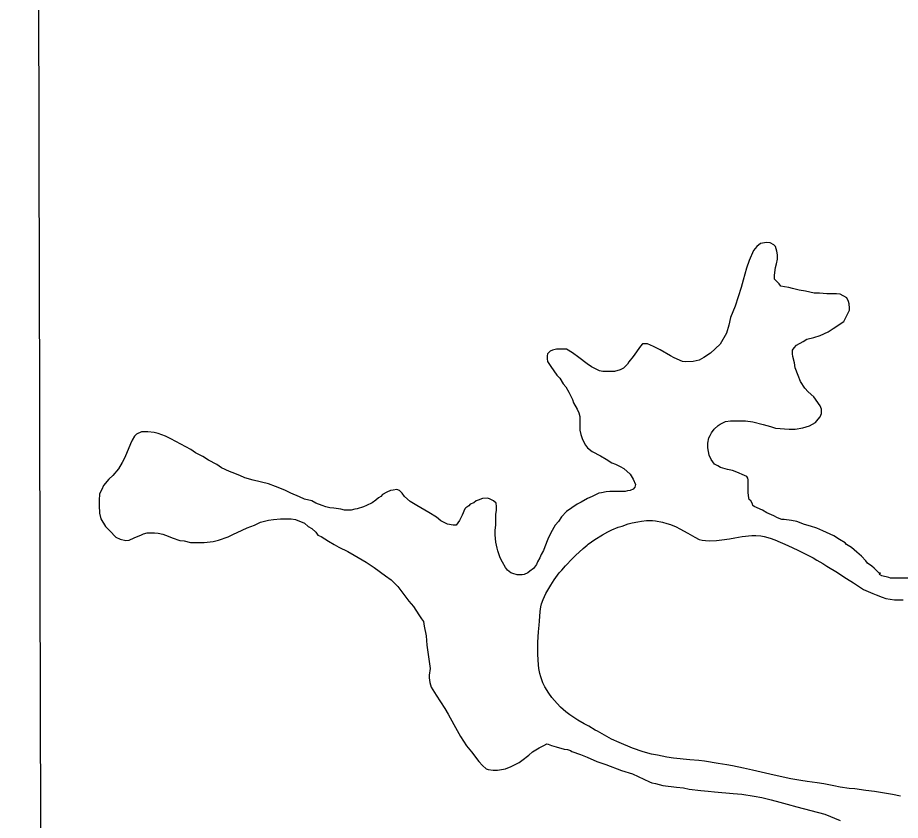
# Model space of a CAD drawing. Extents: x 3355724 to 3393621, y 594744 to 620174.
# Drawn here: x 3365072 to 3366451, y 602729 to 603981 of the extents above; entities that cross this region are included whole.
import ezdxf

# ---------------------------------------------------------------- set-up
doc = ezdxf.new("R2010")
doc.units = 0
doc.layers.add('V-GRID-MAJR', color=7, linetype='Continuous')
doc.layers.add('V-SITE-VEGE', color=7, linetype='Continuous')

msp = doc.modelspace()

# ---------------------------------------------------------------- linework, layer by layer
at = {"layer": 'V-GRID-MAJR'}
msp.add_spline([(3365114.8, 600142.3), (3365100.7, 606201.5), (3365086.6, 612262.7), (3365072.5, 618323.9), (3365072.5, 618325.9)], degree=3, dxfattribs=at)
at = {"layer": 'V-SITE-VEGE'}
for p, q in [((3366232.1, 603628.7), (3366226.4, 603624.1)), ((3366241.9, 603630.4), (3366232.1, 603628.7)), ((3366247.6, 603629.8), (3366241.9, 603630.4)), ((3366253.3, 603626.4), (3366247.6, 603629.8)), ((3366221.2, 603617.8), (3366214.4, 603602.3)), ((3366226.4, 603624.1), (3366221.2, 603617.8)), ((3366255.6, 603624.1), (3366253.3, 603626.4)), ((3366257.9, 603616.6), (3366255.6, 603624.1)), ((3366259, 603610.9), (3366257.9, 603616.6)), ((3366214.4, 603602.3), (3366210.3, 603590.3)), ((3366257.3, 603597.2), (3366259, 603604)), ((3366259, 603604), (3366259, 603610.9)), ((3366210.3, 603590.3), (3366205.2, 603571.4)), ((3366254.4, 603579.4), (3366255.6, 603591.4)), ((3366255.6, 603591.4), (3366257.3, 603597.2)), ((3366254.4, 603573.1), (3366254.4, 603579.4)), ((3366261.3, 603565.7), (3366254.4, 603573.1)), ((3366202.3, 603560), (3366192.6, 603530.8)), ((3366205.2, 603571.4), (3366202.3, 603560)), ((3366264.2, 603562.2), (3366261.3, 603565.7)), ((3366269.9, 603561.1), (3366264.2, 603562.2)), ((3366276.7, 603559.9), (3366269.9, 603561.1)), ((3366282.5, 603558.2), (3366276.7, 603559.9)), ((3366292.8, 603555.9), (3366282.5, 603558.2)), ((3366302.5, 603554.2), (3366292.8, 603555.9)), ((3366316.2, 603551.3), (3366302.5, 603554.2)), ((3366324.3, 603551.3), (3366316.2, 603551.3)), ((3366335.7, 603550.2), (3366324.3, 603551.3)), ((3366351.2, 603550.2), (3366335.7, 603550.2)), ((3366356.9, 603549.6), (3366351.2, 603550.2)), ((3366367.2, 603543.9), (3366356.9, 603549.6)), ((3366192.6, 603530.8), (3366185.7, 603513)), ((3366369.5, 603538.1), (3366367.2, 603543.9)), ((3366370.6, 603534.7), (3366369.5, 603538.1)), ((3366371.2, 603527.8), (3366370.6, 603534.7)), ((3366362.6, 603507.2), (3366371.2, 603524.4)), ((3366371.2, 603524.4), (3366371.2, 603527.8)), ((3366185.7, 603513), (3366182.8, 603501)), ((3366346, 603495.8), (3366362.6, 603507.2)), ((3366182.8, 603501), (3366179.4, 603489)), ((3366325.4, 603484.9), (3366338, 603490.6)), ((3366338, 603490.6), (3366346, 603495.8)), ((3366179.4, 603489), (3366169.1, 603471.8)), ((3366288.7, 603470), (3366299, 603475.8)), ((3366299, 603475.8), (3366304.8, 603479.2)), ((3366304.8, 603479.2), (3366315.6, 603482.1)), ((3366315.6, 603482.1), (3366325.4, 603484.9)), ((3365907.4, 603462.2), (3365904, 603460.5)), ((3365913.7, 603463.9), (3365907.4, 603462.2)), ((3365929.2, 603463.9), (3365913.7, 603463.9)), ((3365938.9, 603458.2), (3365929.2, 603463.9)), ((3366044.8, 603468.4), (3366033.4, 603452.4)), ((3366048.3, 603471.9), (3366044.8, 603468.4)), ((3366055.7, 603471.9), (3366048.3, 603471.9)), ((3366065.4, 603467.9), (3366055.7, 603471.9)), ((3366075.7, 603462.7), (3366065.4, 603467.9)), ((3366091.8, 603453.5), (3366075.7, 603462.7)), ((3366169.1, 603471.8), (3366154.2, 603457.5)), ((3366282.4, 603462), (3366284.7, 603466)), ((3366282.4, 603456.3), (3366282.4, 603462)), ((3366284.7, 603466), (3366288.7, 603470)), ((3365900, 603456.5), (3365899.4, 603453.6)), ((3365899.4, 603453.6), (3365899.4, 603448.5)), ((3365899.4, 603448.5), (3365900, 603444.5)), ((3365904, 603460.5), (3365900, 603456.5)), ((3365948.6, 603450.8), (3365938.9, 603458.2)), ((3365961.8, 603441), (3365948.6, 603450.8)), ((3366033.4, 603452.4), (3366026.5, 603443.8)), ((3366097.5, 603450.1), (3366091.8, 603453.5)), ((3366110.7, 603444.4), (3366097.5, 603450.1)), ((3366143.9, 603450.7), (3366136.4, 603446.7)), ((3366154.2, 603457.5), (3366143.9, 603450.7)), ((3366283, 603452.3), (3366282.4, 603456.3)), ((3366285.3, 603442.6), (3366283, 603452.3)), ((3365900, 603444.5), (3365905.1, 603436.5)), ((3365905.1, 603436.5), (3365914.3, 603423.3)), ((3365968.7, 603436.4), (3365961.8, 603441)), ((3365980.7, 603430.1), (3365968.7, 603436.4)), ((3366024.8, 603440.4), (3366018.5, 603434.1)), ((3366026.5, 603443.8), (3366024.8, 603440.4)), ((3366115.2, 603443.8), (3366110.7, 603444.4)), ((3366127.3, 603444.4), (3366115.2, 603443.8)), ((3366136.4, 603446.7), (3366127.3, 603444.4)), ((3366286.4, 603434.6), (3366285.3, 603442.6)), ((3366291, 603422.5), (3366286.4, 603434.6)), ((3365914.3, 603423.3), (3365918.8, 603418.7)), ((3365986.4, 603429), (3365980.7, 603430.1)), ((3366004.2, 603429), (3365986.4, 603429)), ((3366013.3, 603431.3), (3366004.2, 603429)), ((3366018.5, 603434.1), (3366013.3, 603431.3)), ((3366295, 603413.4), (3366291, 603422.5)), ((3365918.8, 603418.7), (3365924, 603409.5)), ((3365924, 603409.5), (3365928.6, 603405)), ((3366301.3, 603403.1), (3366295, 603413.4)), ((3365928.6, 603405), (3365933.1, 603396.9)), ((3365933.1, 603396.9), (3365938.9, 603385.5)), ((3366307, 603397.3), (3366301.3, 603403.1)), ((3366315.6, 603389.3), (3366307, 603397.3)), ((3365938.9, 603385.5), (3365940.6, 603379.8)), ((3365940.6, 603379.8), (3365946.3, 603370)), ((3366325.3, 603375.6), (3366315.6, 603389.3)), ((3365946.3, 603370), (3365948.6, 603364.3)), ((3366327.6, 603370.4), (3366325.3, 603375.6)), ((3366327.6, 603363.5), (3366327.6, 603370.4)), ((3365948.6, 603364.3), (3365950.3, 603358.6)), ((3365950.3, 603358.6), (3365950.3, 603337.4)), ((3366177.6, 603351), (3366185.6, 603352.2)), ((3366185.6, 603352.2), (3366209.1, 603352.1)), ((3366209.1, 603352.1), (3366220.5, 603350.4)), ((3366318.4, 603349.2), (3366322.4, 603354.4)), ((3366322.4, 603354.4), (3366325.3, 603358.4)), ((3366325.3, 603358.4), (3366327.6, 603363.5)), ((3366155.8, 603333.3), (3366159.8, 603339)), ((3366159.8, 603339), (3366166.1, 603344.7)), ((3366166.1, 603344.7), (3366169.6, 603347)), ((3366169.6, 603347), (3366177.6, 603351)), ((3366220.5, 603350.4), (3366236.6, 603346.4)), ((3366236.6, 603346.4), (3366248, 603343)), ((3366248, 603343), (3366256, 603340.7)), ((3366256, 603340.7), (3366277.2, 603338.9)), ((3366277.2, 603338.9), (3366286.4, 603338.9)), ((3366286.4, 603338.9), (3366298.4, 603341.2)), ((3366298.4, 603341.2), (3366308.7, 603344.1)), ((3366308.7, 603344.1), (3366318.4, 603349.2)), ((3365254.7, 603328), (3365251.2, 603321.7)), ((3365258.1, 603331.4), (3365254.7, 603328)), ((3365266.1, 603334.9), (3365258.1, 603331.4)), ((3365275.9, 603334.9), (3365266.1, 603334.9)), ((3365285.6, 603333.7), (3365275.9, 603334.9)), ((3365291.9, 603332), (3365285.6, 603333.7)), ((3365303.3, 603328), (3365291.9, 603332)), ((3365311.4, 603324), (3365303.3, 603328)), ((3365342.8, 603307.3), (3365311.4, 603324)), ((3365950.3, 603337.4), (3365952, 603330.5)), ((3365952, 603330.5), (3365954.3, 603323.1)), ((3366150.1, 603317.3), (3366151.8, 603325.3)), ((3366151.8, 603325.3), (3366153.5, 603329.3)), ((3366153.5, 603329.3), (3366155.8, 603333.3)), ((3365248.9, 603316), (3365239.8, 603294.8)), ((3365251.2, 603321.7), (3365248.9, 603316)), ((3365954.3, 603323.1), (3365958.9, 603313.9)), ((3365958.9, 603313.9), (3365962.3, 603309.9)), ((3366150.1, 603309.8), (3366150.1, 603317.3)), ((3365350.3, 603302.2), (3365342.8, 603307.3)), ((3365361.7, 603296.5), (3365350.3, 603302.2)), ((3365370.3, 603290.7), (3365361.7, 603296.5)), ((3365962.3, 603309.9), (3365969.7, 603304.2)), ((3365969.7, 603304.2), (3365982.3, 603297.3)), ((3365982.3, 603297.3), (3365991.5, 603292.1)), ((3366152.4, 603298.4), (3366150.1, 603309.8)), ((3366155.2, 603291.5), (3366152.4, 603298.4)), ((3365235.8, 603286.8), (3365230, 603277.1)), ((3365239.8, 603294.8), (3365235.8, 603286.8)), ((3365383.5, 603283.9), (3365370.3, 603290.7)), ((3365390.9, 603278.7), (3365383.5, 603283.9)), ((3365991.5, 603292.1), (3366000.1, 603286.4)), ((3366000.1, 603286.4), (3366005.8, 603284.1)), ((3366005.8, 603284.1), (3366013.2, 603280.7)), ((3366160.4, 603284.6), (3366155.2, 603291.5)), ((3366165.5, 603281.7), (3366160.4, 603284.6)), ((3365230, 603277.1), (3365220.9, 603266.8)), ((3365403.5, 603273), (3365390.9, 603278.7)), ((3365407.5, 603271.2), (3365403.5, 603273)), ((3365419.5, 603266.7), (3365407.5, 603271.2)), ((3366013.2, 603280.7), (3366019, 603277.8)), ((3366019, 603277.8), (3366028.7, 603268.6)), ((3366170.1, 603278.9), (3366165.5, 603281.7)), ((3366181, 603276), (3366170.1, 603278.9)), ((3366188.4, 603274.3), (3366181, 603276)), ((3366195.3, 603272), (3366188.4, 603274.3)), ((3366207.3, 603266.8), (3366195.3, 603272)), ((3365215.1, 603261), (3365206.5, 603251.3)), ((3365220.9, 603266.8), (3365215.1, 603261)), ((3365427, 603263.2), (3365419.5, 603266.7)), ((3365440.1, 603259.2), (3365427, 603263.2)), ((3365464.2, 603253.5), (3365440.1, 603259.2)), ((3366028.7, 603268.6), (3366033.3, 603261.2)), ((3366033.3, 603261.2), (3366037.3, 603252.6)), ((3366210.8, 603265.1), (3366207.3, 603266.8)), ((3366212.5, 603262.3), (3366210.8, 603265.1)), ((3366213, 603260), (3366212.5, 603262.3)), ((3366213, 603239.4), (3366213, 603260)), ((3365203.7, 603245), (3365200.2, 603238.1)), ((3365206.5, 603251.3), (3365203.7, 603245)), ((3365475.1, 603249.5), (3365464.2, 603253.5)), ((3365489.4, 603243.7), (3365475.1, 603249.5)), ((3365499.1, 603239.1), (3365489.4, 603243.7)), ((3365654.8, 603243.1), (3365649.1, 603240.8)), ((3365658.8, 603243.6), (3365654.8, 603243.1)), ((3365664.6, 603244.8), (3365658.8, 603243.6)), ((3365668.6, 603243.1), (3365664.6, 603244.8)), ((3365673.1, 603239.1), (3365668.6, 603243.1)), ((3365997.2, 603241.8), (3365991.5, 603241.2)), ((3366021.2, 603241.7), (3365997.2, 603241.8)), ((3366024.7, 603242.9), (3366021.2, 603241.7)), ((3366028.7, 603243.5), (3366024.7, 603242.9)), ((3366033.3, 603245.2), (3366028.7, 603243.5)), ((3366036.1, 603248.6), (3366033.3, 603245.2)), ((3366037.3, 603252.6), (3366036.1, 603248.6)), ((3365200.2, 603238.1), (3365199.7, 603227.8)), ((3365199.7, 603227.8), (3365199.7, 603219.8)), ((3365512.8, 603233.4), (3365499.1, 603239.1)), ((3365520.3, 603230), (3365512.8, 603233.4)), ((3365531.7, 603227.1), (3365520.3, 603230)), ((3365631.9, 603228.2), (3365626.2, 603224.2)), ((3365635.9, 603231.6), (3365631.9, 603228.2)), ((3365639.4, 603233.9), (3365635.9, 603231.6)), ((3365642.2, 603236.8), (3365639.4, 603233.9)), ((3365649.1, 603240.8), (3365642.2, 603236.8)), ((3365676.6, 603233.9), (3365673.1, 603239.1)), ((3365685.2, 603225.9), (3365676.6, 603233.9)), ((3365791.7, 603228.1), (3365788.2, 603227)), ((3365798.5, 603231), (3365791.7, 603228.1)), ((3365806.5, 603231.5), (3365798.5, 603231)), ((3365810.5, 603229.8), (3365806.5, 603231.5)), ((3365815.7, 603227), (3365810.5, 603229.8)), ((3365962.3, 603230.9), (3365952.5, 603225.2)), ((3365969.7, 603233.8), (3365962.3, 603230.9)), ((3365980, 603238.9), (3365969.7, 603233.8)), ((3365984, 603239.5), (3365980, 603238.9)), ((3365991.5, 603241.2), (3365984, 603239.5)), ((3366214.2, 603231.9), (3366213, 603239.4)), ((3366214.7, 603229.1), (3366214.2, 603231.9)), ((3366217, 603227.3), (3366214.7, 603229.1)), ((3365199.7, 603219.8), (3365200.2, 603207.8)), ((3365538, 603223.7), (3365531.7, 603227.1)), ((3365547.8, 603219.6), (3365538, 603223.7)), ((3365553.5, 603217.9), (3365547.8, 603219.6)), ((3365559.8, 603216.2), (3365553.5, 603217.9)), ((3365566.1, 603215.6), (3365559.8, 603216.2)), ((3365577, 603213.9), (3365566.1, 603215.6)), ((3365582.7, 603212.8), (3365577, 603213.9)), ((3365598.7, 603213.9), (3365593, 603212.8)), ((3365602.7, 603214.5), (3365598.7, 603213.9)), ((3365612.4, 603217.9), (3365602.7, 603214.5)), ((3365617, 603219.6), (3365612.4, 603217.9)), ((3365626.2, 603224.2), (3365617, 603219.6)), ((3365696, 603219.6), (3365685.2, 603225.9)), ((3365714.4, 603208.7), (3365696, 603219.6)), ((3365770.5, 603214.4), (3365766.5, 603204.7)), ((3365772.2, 603216.1), (3365770.5, 603214.4)), ((3365776.8, 603219.5), (3365772.2, 603216.1)), ((3365779.1, 603221.8), (3365776.8, 603219.5)), ((3365784.8, 603224.1), (3365779.1, 603221.8)), ((3365788.2, 603227), (3365784.8, 603224.1)), ((3365819.7, 603223.5), (3365815.7, 603227)), ((3365820.3, 603218.4), (3365819.7, 603223.5)), ((3365820.3, 603212.6), (3365820.3, 603218.4)), ((3365946.2, 603221.7), (3365929.6, 603210.3)), ((3365952.5, 603225.2), (3365946.2, 603221.7)), ((3366219.9, 603222.2), (3366217, 603227.3)), ((3366220.5, 603219.9), (3366219.9, 603222.2)), ((3366222.2, 603218.2), (3366220.5, 603219.9)), ((3366235.4, 603212.4), (3366222.2, 603218.2)), ((3365200.2, 603207.8), (3365202.5, 603199.2)), ((3365593, 603212.8), (3365582.7, 603212.8)), ((3365726.4, 603201.8), (3365714.4, 603208.7)), ((3365733.2, 603196.1), (3365726.4, 603201.8)), ((3365766.5, 603204.7), (3365762.4, 603196.6)), ((3365819.1, 603205.8), (3365820.3, 603212.6)), ((3365819.1, 603189.2), (3365819.1, 603205.8)), ((3365921.6, 603202.3), (3365917, 603194.8)), ((3365929.6, 603210.3), (3365921.6, 603202.3)), ((3366242.2, 603208.4), (3366235.4, 603212.4)), ((3366253.1, 603203.8), (3366242.2, 603208.4)), ((3366258.8, 603200.4), (3366253.1, 603203.8)), ((3366265.7, 603198.1), (3366258.8, 603200.4)), ((3365202.5, 603199.2), (3365209.9, 603187.2)), ((3365209.9, 603187.2), (3365216.2, 603180.3)), ((3365430.9, 603184.8), (3365442.4, 603189.4)), ((3365442.4, 603189.4), (3365451.6, 603193.9)), ((3365451.6, 603193.9), (3365464.2, 603196.8)), ((3365464.2, 603196.8), (3365472.2, 603197.9)), ((3365472.2, 603197.9), (3365483, 603199.1)), ((3365483, 603199.1), (3365499.7, 603199.1)), ((3365499.7, 603199.1), (3365506.5, 603197.9)), ((3365506.5, 603197.9), (3365520.3, 603192.2)), ((3365520.3, 603192.2), (3365526, 603187)), ((3365526, 603187), (3365531.7, 603184.2)), ((3365743.5, 603190.9), (3365733.2, 603196.1)), ((3365752.7, 603189.2), (3365743.5, 603190.9)), ((3365757.3, 603189.2), (3365752.7, 603189.2)), ((3365762.4, 603196.6), (3365757.3, 603189.2)), ((3365818, 603181.2), (3365819.1, 603189.2)), ((3365911.9, 603189.1), (3365905, 603177.1)), ((3365917, 603194.8), (3365911.9, 603189.1)), ((3366269.1, 603198.1), (3366265.7, 603198.1)), ((3366280.6, 603196.4), (3366269.1, 603198.1)), ((3366289.2, 603194.7), (3366280.6, 603196.4)), ((3366301.2, 603190.1), (3366289.2, 603194.7)), ((3366310.3, 603187.8), (3366301.2, 603190.1)), ((3366320.1, 603184.3), (3366310.3, 603187.8)), ((3365216.2, 603180.3), (3365226, 603170.6)), ((3365258, 603171.1), (3365264.9, 603173.4)), ((3365264.9, 603173.4), (3365268.9, 603175.7)), ((3365268.9, 603175.7), (3365274.6, 603177.4)), ((3365274.6, 603177.4), (3365286.1, 603177.4)), ((3365286.1, 603177.4), (3365291.8, 603176.8)), ((3365291.8, 603176.8), (3365299.3, 603175.1)), ((3365299.3, 603175.1), (3365303.3, 603173.4)), ((3365303.3, 603173.4), (3365310.1, 603171.1)), ((3365401.2, 603171.1), (3365408.6, 603174.5)), ((3365408.6, 603174.5), (3365422.9, 603181.3)), ((3365422.9, 603181.3), (3365430.9, 603184.8)), ((3365531.7, 603184.2), (3365538, 603178.4)), ((3365538, 603178.4), (3365541.4, 603173.8)), ((3365541.4, 603173.8), (3365546.6, 603171.6)), ((3365818, 603174.3), (3365818, 603181.2)), ((3365819.1, 603162.8), (3365818, 603174.3)), ((3365905, 603177.1), (3365900.4, 603167.4)), ((3366329.8, 603180.3), (3366320.1, 603184.3)), ((3366347, 603172.3), (3366329.8, 603180.3)), ((3366355.6, 603166.6), (3366347, 603172.3)), ((3365226, 603170.6), (3365232.8, 603167.1)), ((3365232.8, 603167.1), (3365241.4, 603165.4)), ((3365241.4, 603165.4), (3365246.6, 603166)), ((3365246.6, 603166), (3365254.6, 603169.4)), ((3365254.6, 603169.4), (3365258, 603171.1)), ((3365310.1, 603171.1), (3365313.6, 603169.4)), ((3365313.6, 603169.4), (3365325.6, 603165.4)), ((3365325.6, 603165.4), (3365332.5, 603164.8)), ((3365332.5, 603164.8), (3365342.2, 603161.9)), ((3365342.2, 603161.9), (3365363.9, 603161.9)), ((3365363.9, 603161.9), (3365377.7, 603163.6)), ((3365377.7, 603163.6), (3365386.3, 603165.9)), ((3365386.3, 603165.9), (3365401.2, 603171.1)), ((3365546.6, 603171.6), (3365558, 603164.1)), ((3365558, 603164.1), (3365566.6, 603159)), ((3365566.6, 603159), (3365574.1, 603154.9)), ((3365821.4, 603153.1), (3365819.1, 603162.8)), ((3365900.4, 603167.4), (3365895.8, 603155.4)), ((3366364.7, 603161.4), (3366355.6, 603166.6)), ((3366366.4, 603159.1), (3366364.7, 603161.4)), ((3366374.4, 603154.5), (3366366.4, 603159.1)), ((3365574.1, 603154.9), (3365587.8, 603148.1)), ((3365587.8, 603148.1), (3365598.1, 603142.3)), ((3365822, 603149.1), (3365821.4, 603153.1)), ((3365826, 603138.2), (3365822, 603149.1)), ((3365893.5, 603149.6), (3365890.1, 603143.3)), ((3365895.8, 603155.4), (3365893.5, 603149.6)), ((3366382.5, 603147.1), (3366374.4, 603154.5)), ((3366389.9, 603140.8), (3366382.5, 603147.1)), ((3365598.1, 603142.3), (3365616.4, 603131.4)), ((3365616.4, 603131.4), (3365629, 603122.9)), ((3365829.4, 603131.3), (3365826, 603138.2)), ((3365834, 603123.3), (3365829.4, 603131.3)), ((3365884.4, 603131.9), (3365882.6, 603127.9)), ((3365887.8, 603138.2), (3365884.4, 603131.9)), ((3365890.1, 603143.3), (3365887.8, 603138.2)), ((3366396.8, 603133.4), (3366389.9, 603140.8)), ((3366399.6, 603129.9), (3366396.8, 603133.4)), ((3365629, 603122.9), (3365646.7, 603110.2)), ((3365837.4, 603118.7), (3365834, 603123.3)), ((3365842.6, 603114.7), (3365837.4, 603118.7)), ((3365872.3, 603117.6), (3365868.9, 603114.7)), ((3365878.1, 603121.6), (3365872.3, 603117.6)), ((3365882.6, 603127.9), (3365878.1, 603121.6)), ((3366405.9, 603125.3), (3366399.6, 603129.9)), ((3366409.9, 603121.9), (3366405.9, 603125.3)), ((3366417.4, 603114.4), (3366409.9, 603121.9)), ((3365646.7, 603110.2), (3365655.9, 603103.9)), ((3365655.9, 603103.9), (3365666.2, 603093.6)), ((3365845.4, 603113.6), (3365842.6, 603114.7)), ((3365852.3, 603111.9), (3365845.4, 603113.6)), ((3365860.3, 603111.9), (3365852.3, 603111.9)), ((3365863.2, 603112.4), (3365860.3, 603111.9)), ((3365868.9, 603114.7), (3365863.2, 603112.4)), ((3366419.7, 603114.4), (3366417.4, 603114.4)), ((3366417.9, 603112.2), (3366419.7, 603114.4)), ((3366421.9, 603109.9), (3366417.9, 603112.2)), ((3366432.8, 603107.6), (3366421.9, 603109.9)), ((3366435.1, 603106.4), (3366432.8, 603107.6)), ((3366463.2, 603106.4), (3366435.1, 603106.4)), ((3365666.2, 603093.6), (3365683.4, 603070.7)), ((3365683.4, 603070.7), (3365690.8, 603062.1)), ((3365690.8, 603062.1), (3365698.8, 603049)), ((3365698.8, 603049), (3365702.8, 603043.2)), ((3365702.8, 603043.2), (3365706.3, 603038.7)), ((3365706.3, 603038.7), (3365707.4, 603031.8)), ((3365707.4, 603031.8), (3365710.3, 603016.3)), ((3365710.3, 603016.3), (3365711.4, 603002)), ((3365711.4, 603002), (3365716.5, 602965.4)), ((3365716.5, 602965.4), (3365714.8, 602955.1)), ((3365714.8, 602955.1), (3365714.8, 602951.1)), ((3365714.8, 602951.1), (3365715.9, 602943.6)), ((3365715.9, 602943.6), (3365718.2, 602936.2)), ((3365718.2, 602936.2), (3365725.7, 602924.1)), ((3365725.7, 602924.1), (3365739.4, 602902.9)), ((3365739.4, 602902.9), (3365744.5, 602894.4)), ((3365744.5, 602894.4), (3365753.7, 602878.3)), ((3365753.7, 602878.3), (3365764, 602859.4)), ((3365764, 602859.4), (3365773.1, 602845.1)), ((3365773.1, 602845.1), (3365781.2, 602835.4)), ((3365876.2, 602835.3), (3365886.5, 602841.6)), ((3365886.5, 602841.6), (3365893.9, 602845.6)), ((3365893.9, 602845.6), (3365898.5, 602847.9)), ((3365898.5, 602847.9), (3365900.8, 602847.3)), ((3365900.8, 602847.3), (3365906, 602845.6)), ((3365906, 602845.6), (3365913.4, 602843.3)), ((3365913.4, 602843.3), (3365926, 602839.9)), ((3365781.2, 602835.4), (3365792.6, 602820.5)), ((3365859.6, 602822.2), (3365870.5, 602830.2)), ((3365870.5, 602830.2), (3365876.2, 602835.3)), ((3365926, 602839.9), (3365931.2, 602839.3)), ((3365931.2, 602839.3), (3365935.7, 602837.6)), ((3365935.7, 602837.6), (3365938, 602835.9)), ((3365938, 602835.9), (3365951.2, 602831.3)), ((3365951.2, 602831.3), (3365961.5, 602827.3)), ((3365792.6, 602820.5), (3365798.3, 602814.2)), ((3365798.3, 602814.2), (3365804, 602809)), ((3365843, 602812.4), (3365855.6, 602818.7)), ((3365855.6, 602818.7), (3365859.6, 602822.2)), ((3365961.5, 602827.3), (3365977, 602820.4)), ((3365977, 602820.4), (3365990.7, 602815.8)), ((3365990.7, 602815.8), (3366015.3, 602806.6)), ((3365804, 602809), (3365806.9, 602807.9)), ((3365806.9, 602807.9), (3365814.9, 602806.7)), ((3365814.9, 602806.7), (3365821.8, 602806.7)), ((3365821.8, 602806.7), (3365834.4, 602809)), ((3365834.4, 602809), (3365843, 602812.4)), ((3366015.3, 602806.6), (3366032.5, 602800.9)), ((3366032.5, 602800.9), (3366058.8, 602788.9)), ((3366058.8, 602788.9), (3366062.8, 602787.1)), ((3366062.8, 602787.1), (3366068.5, 602786)), ((3366068.5, 602786), (3366080, 602783.1)), ((3366080, 602783.1), (3366101.2, 602780.2)), ((3366101.2, 602780.2), (3366112, 602779.1)), ((3366112, 602779.1), (3366121.2, 602777.4)), ((3366121.2, 602777.4), (3366139, 602775.1)), ((3366139, 602775.1), (3366150.4, 602773.9)), ((3366150.4, 602773.9), (3366160.7, 602773.3)), ((3366160.7, 602773.3), (3366189.9, 602770.5)), ((3366189.9, 602770.5), (3366203.1, 602769.3)), ((3366203.1, 602769.3), (3366222.5, 602766.4)), ((3366222.5, 602766.4), (3366234.6, 602764.2)), ((3366234.6, 602764.2), (3366248.9, 602760.7)), ((3366248.9, 602760.7), (3366262.6, 602756.7)), ((3366262.6, 602756.7), (3366274.1, 602753.8)), ((3366274.1, 602753.8), (3366288.9, 602749.8)), ((3366288.9, 602749.8), (3366333, 602738.3)), ((3366333, 602738.3), (3366356.5, 602728.6))]:
    msp.add_line(p, q, dxfattribs=at)
for points in [[(3366096.7, 602825.7), (3366086, 602827.3), (3366071.3, 602830.1), (3366062.1, 602832), (3366049, 602835.5), (3366032.4, 602841.2), (3366011.4, 602849.9), (3365999.9, 602855.3), (3365977.8, 602867.9), (3365974.4, 602869.5), (3365964.1, 602875.6), (3365957.2, 602879.1), (3365947.3, 602885), (3365940.9, 602889), (3365934.4, 602893.3), (3365928.3, 602898.1), (3365920.1, 602905.2), (3365914.6, 602910.7), (3365906.5, 602920.2), (3365901.7, 602926.9), (3365895.5, 602937.1), (3365892.3, 602943.4), (3365889.1, 602952.5), (3365887.9, 602957.9), (3365886.4, 602965.7), (3365885.8, 602971), (3365884.8, 602987.5), (3365884.5, 603000.8), (3365884.5, 603006.5), (3365885.7, 603022.8), (3365886.8, 603033), (3365887.1, 603039.5), (3365888.4, 603054.4), (3365889.5, 603061.9), (3365890.3, 603066.5), (3365892.9, 603073.3), (3365897.3, 603082.7), (3365901.6, 603090.4), (3365905, 603095.8), (3365910.3, 603103.8), (3365918.1, 603114.8), (3365921.9, 603119.2), (3365927.7, 603125.6), (3365938.8, 603137.1), (3365943.6, 603141.9), (3365955.4, 603152.7), (3365961.5, 603157.8), (3365963.4, 603159.7), (3365973.6, 603166.6), (3365985.6, 603174.1), (3365994.2, 603178.8), (3366000.4, 603182), (3366010, 603185.9), (3366016.2, 603187.8), (3366025.8, 603191), (3366032, 603192.7), (3366040.9, 603194.6), (3366046.5, 603195.4), (3366054.3, 603196.2), (3366063.6, 603196.2), (3366068.2, 603195.7)], [(3366068.2, 603195.7), (3366079.2, 603194.1), (3366086.2, 603191.9), (3366091.8, 603190), (3366100.9, 603186.5), (3366106.4, 603183.7), (3366119, 603176.9), (3366129.9, 603170.2), (3366136.7, 603167), (3366141.2, 603165.9), (3366146.6, 603165.2), (3366152.8, 603164.9), (3366163.5, 603165.4), (3366171.7, 603166.3), (3366183.8, 603168.1), (3366192.2, 603169.5), (3366203.7, 603171.3), (3366219, 603172.8), (3366224.9, 603172.8), (3366232.9, 603172.4), (3366238.2, 603171.4), (3366247.6, 603168.8), (3366254.9, 603166.1), (3366275.2, 603157.7), (3366290.8, 603150.3), (3366299.2, 603146.2), (3366314.5, 603138), (3366320.4, 603134.7), (3366329.5, 603129.1), (3366336.1, 603125.4), (3366352.5, 603115.2), (3366359.5, 603110.7), (3366366.7, 603105.9), (3366377.5, 603099.2), (3366384, 603094.8), (3366393.4, 603089), (3366407.6, 603082.5), (3366413.1, 603080.3), (3366422.1, 603076.9), (3366428.2, 603074.8), (3366441.8, 603072.7), (3366449.7, 603072.6), (3366455, 603072.6)], [(3366450.7, 602766.4), (3366438.3, 602769.1), (3366410.4, 602773.4), (3366396.6, 602775.4), (3366379.6, 602777.6), (3366370.6, 602778.4), (3366356.6, 602780.5), (3366346.6, 602782.2), (3366331.1, 602785.3), (3366320.6, 602787), (3366305.3, 602789.3), (3366295.4, 602790.9), (3366279.8, 602793.6), (3366253.8, 602798.9), (3366220, 602806.7), (3366205.8, 602809.9), (3366188.7, 602813.6), (3366179.9, 602815), (3366166.4, 602817.4), (3366144.9, 602820.9), (3366136.1, 602821.9), (3366122.1, 602823), (3366096.7, 602825.7)]]:
    msp.add_lwpolyline(points, dxfattribs=at)

doc.saveas('drawing.dxf')
